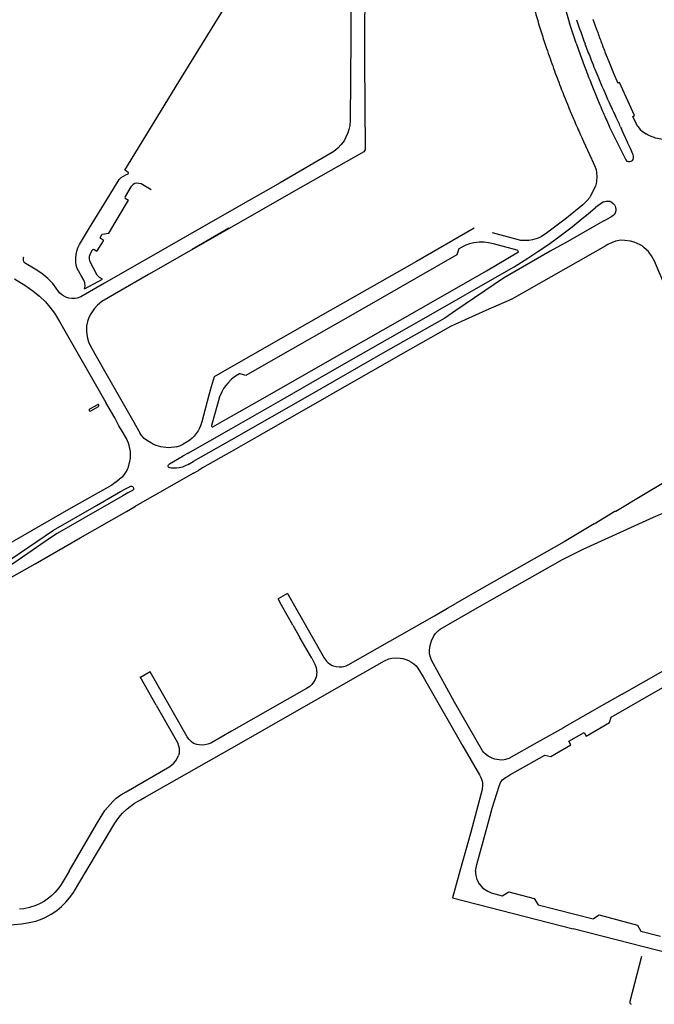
# Model space of a CAD drawing. Extents: x 148869 to 161638, y 453607 to 469810.
# Tile 1020 of 1056: x 159145.04 to 159147.87, y 459870.23 to 459874.62. Entities that reach past the tile are written whole.
import ezdxf

# ---------------------------------------------------------------- set-up
doc = ezdxf.new("R2010")
doc.units = 0
doc.layers.add('LKI_V01_KANTRIJWEG', color=252, linetype='CONTINUOUS')

msp = doc.modelspace()

# ---------------------------------------------------------------- linework, layer by layer
at = {"layer": 'LKI_V01_KANTRIJWEG'}
for p, q in [((159147.4754, 459874.6509), (159147.4905, 459874.6008)), ((159147.4754, 459874.6509), (159147.4905, 459874.6008)), ((159147.5203, 459874.5107), (159147.4905, 459874.6008)), ((159147.5203, 459874.5107), (159147.4905, 459874.6008)), ((159147.5949, 459874.6186), (159147.6111, 459874.5722)), ((159147.5949, 459874.6186), (159147.6111, 459874.5722)), ((159147.5203, 459874.5107), (159147.5375, 459874.4612)), ((159147.5203, 459874.5107), (159147.5375, 459874.4612)), ((159147.5375, 459874.4612), (159147.5555, 459874.412)), ((159147.5375, 459874.4612), (159147.5555, 459874.412)), ((159147.6509, 459874.4655), (159147.6682, 459874.4218)), ((159147.6509, 459874.4655), (159147.6682, 459874.4218)), ((159147.5555, 459874.412), (159147.5643, 459874.3887)), ((159147.5555, 459874.412), (159147.5643, 459874.3887)), ((159147.6682, 459874.4218), (159147.6866, 459874.3772)), ((159147.6682, 459874.4218), (159147.6866, 459874.3772)), ((159147.6866, 459874.3772), (159147.7056, 459874.3328)), ((159147.6866, 459874.3772), (159147.7056, 459874.3328)), ((159147.5899, 459874.3236), (159147.6121, 459874.2688)), ((159147.5899, 459874.3236), (159147.6121, 459874.2688)), ((159147.6121, 459874.2688), (159147.6259, 459874.2357)), ((159147.6121, 459874.2688), (159147.6259, 459874.2357)), ((159147.6546, 459874.1692), (159147.6638, 459874.1488)), ((159147.6546, 459874.1692), (159147.6638, 459874.1488)), ((159147.6638, 459874.1488), (159147.6691, 459874.1374)), ((159147.6638, 459874.1488), (159147.6691, 459874.1374)), ((159147.6691, 459874.1374), (159147.7113, 459874.0501)), ((159147.6691, 459874.1374), (159147.7113, 459874.0501)), ((159147.5448, 459874.0906), (159147.5528, 459874.0732)), ((159147.5448, 459874.0906), (159147.5528, 459874.0732)), ((159147.5528, 459874.0732), (159147.5889, 459873.9959)), ((159147.5528, 459874.0732), (159147.5889, 459873.9959)), ((159147.7617, 459874.0416), (159147.7495, 459874.0686)), ((159147.7617, 459874.0416), (159147.7495, 459874.0686)), ((159147.7113, 459874.0501), (159147.7247, 459874.0238)), ((159147.7113, 459874.0501), (159147.7247, 459874.0238)), ((159147.5889, 459873.9959), (159147.5901, 459873.9921)), ((159147.5889, 459873.9959), (159147.5901, 459873.9921)), ((159147.5901, 459873.9921), (159147.6018, 459873.9662)), ((159147.5901, 459873.9921), (159147.6018, 459873.9662)), ((159147.5843, 459873.8274), (159147.6061, 459873.8742)), ((159147.5843, 459873.8274), (159147.6061, 459873.8742)), ((159147.6425, 459873.8037), (159147.6063, 459873.778)), ((159147.6425, 459873.8037), (159147.6063, 459873.778)), ((159145.9831, 459873.7658), (159145.4159, 459873.4414)), ((159145.9831, 459873.7658), (159145.4159, 459873.4414)), ((159147.5731, 459873.75), (159147.6063, 459873.778)), ((159147.5731, 459873.75), (159147.6063, 459873.778)), ((159147.6432, 459873.719), (159147.6019, 459873.6955)), ((159147.6432, 459873.719), (159147.6019, 459873.6955)), ((159147.6432, 459873.719), (159147.6763, 459873.7364)), ((159147.6432, 459873.719), (159147.6763, 459873.7364)), ((159145.9715, 459873.6859), (159145.8067, 459873.5917)), ((159145.9715, 459873.6859), (159145.8067, 459873.5917)), ((159147.695, 459873.6278), (159147.6924, 459873.6268)), ((159147.695, 459873.6278), (159147.6924, 459873.6268)), ((159147.8423, 459873.5819), (159147.8234, 459873.5994)), ((159147.8423, 459873.5819), (159147.8234, 459873.5994)), ((159145.3277, 459873.4154), (159145.4068, 459873.4596)), ((159145.3277, 459873.4154), (159145.4068, 459873.4596)), ((159146.4235, 459873.3195), (159145.9831, 459873.0678)), ((159146.4235, 459873.3195), (159145.9831, 459873.0678)), ((159145.3847, 459872.8993), (159145.3499, 459872.8796)), ((159145.3847, 459872.8993), (159145.3499, 459872.8796)), ((159145.3547, 459872.872), (159145.3895, 459872.8919)), ((159145.3547, 459872.872), (159145.3895, 459872.8919)), ((159145.4617, 459872.8403), (159145.4219, 459872.9086)), ((159145.4617, 459872.8403), (159145.4219, 459872.9086)), ((159145.4808, 459872.8053), (159145.4617, 459872.8403)), ((159145.4808, 459872.8053), (159145.4617, 459872.8403)), ((159145.4902, 459872.7893), (159145.4808, 459872.8053)), ((159145.4902, 459872.7893), (159145.4808, 459872.8053)), ((159145.7901, 459872.6835), (159145.9831, 459872.7939)), ((159145.7901, 459872.6835), (159145.9831, 459872.7939)), ((159145.9831, 459872.7432), (159145.8118, 459872.6457)), ((159145.9831, 459872.7432), (159145.8118, 459872.6457)), ((159145.532, 459872.6906), (159145.5263, 459872.7177)), ((159145.532, 459872.6906), (159145.5263, 459872.7177)), ((159145.7901, 459872.6835), (159145.7672, 459872.671)), ((159145.7901, 459872.6835), (159145.7672, 459872.671)), ((159145.7896, 459872.6329), (159145.8118, 459872.6457)), ((159145.7896, 459872.6329), (159145.8118, 459872.6457)), ((159145.4645, 459872.5525), (159145.4912, 459872.5744)), ((159145.4645, 459872.5525), (159145.4912, 459872.5744)), ((159145.8126, 459872.5941), (159145.5552, 459872.4467)), ((159145.8126, 459872.5941), (159145.5552, 459872.4467)), ((159145.8126, 459872.5941), (159145.8348, 459872.6061)), ((159145.8126, 459872.5941), (159145.8348, 459872.6061)), ((159145.4883, 459872.5126), (159145.5104, 459872.5241)), ((159145.4883, 459872.5126), (159145.5104, 459872.5241)), ((159145.5201, 459872.5058), (159145.4985, 459872.493)), ((159145.5201, 459872.5058), (159145.4985, 459872.493)), ((159145.5325, 459872.4342), (159145.5552, 459872.4467)), ((159145.5325, 459872.4342), (159145.5552, 459872.4467)), ((159147.6005, 459872.3676), (159147.6929, 459872.4247)), ((159147.6005, 459872.3676), (159147.6929, 459872.4247)), ((159147.1103, 459872.0858), (159146.98, 459872.0118)), ((159147.1103, 459872.0858), (159146.98, 459872.0118)), ((159146.2318, 459872.0573), (159146.1913, 459872.0336)), ((159146.2318, 459872.0573), (159146.1913, 459872.0336)), ((159146.2052, 459872.0055), (159146.1909, 459872.0344)), ((159146.2052, 459872.0055), (159146.1909, 459872.0344)), ((159146.2565, 459871.917), (159146.2052, 459872.0055)), ((159146.2565, 459871.917), (159146.2052, 459872.0055)), ((159146.9456, 459871.992), (159146.98, 459872.0118)), ((159146.9456, 459871.992), (159146.98, 459872.0118)), ((159146.2565, 459871.917), (159146.2897, 459871.8585)), ((159146.2565, 459871.917), (159146.2897, 459871.8585)), ((159146.3405, 459871.7691), (159146.2897, 459871.8585)), ((159146.3405, 459871.7691), (159146.2897, 459871.8585)), ((159146.3405, 459871.7691), (159146.3559, 459871.7398)), ((159146.3405, 459871.7691), (159146.3559, 459871.7398)), ((159145.6197, 459871.7084), (159145.5768, 459871.6836)), ((159145.6197, 459871.7084), (159145.5768, 459871.6836)), ((159147.7257, 459871.6092), (159147.9078, 459871.7131)), ((159147.7257, 459871.6092), (159147.9078, 459871.7131)), ((159145.6464, 459871.5604), (159145.575, 459871.6868)), ((159145.6464, 459871.5604), (159145.575, 459871.6868)), ((159147.7257, 459871.6092), (159147.6221, 459871.5503)), ((159147.7257, 459871.6092), (159147.6221, 459871.5503)), ((159147.591, 459871.5325), (159147.4722, 459871.4645)), ((159147.591, 459871.5325), (159147.4722, 459871.4645)), ((159147.6221, 459871.5503), (159147.591, 459871.5325)), ((159147.6221, 459871.5503), (159147.591, 459871.5325)), ((159147.4634, 459871.4594), (159147.3466, 459871.3926)), ((159147.4634, 459871.4594), (159147.3466, 459871.3926)), ((159147.4722, 459871.4645), (159147.4634, 459871.4594)), ((159147.4722, 459871.4645), (159147.4634, 459871.4594)), ((159145.5954, 459871.1474), (159145.9831, 459871.3676)), ((159145.5954, 459871.1474), (159145.9831, 459871.3676)), ((159147.1365, 459871.0668), (159147.1449, 459871.1003)), ((159147.1365, 459871.0668), (159147.1449, 459871.1003)), ((159147.105, 459870.9518), (159147.1365, 459871.0668)), ((159147.105, 459870.9518), (159147.1365, 459871.0668)), ((159147.0772, 459870.8493), (159147.105, 459870.9518)), ((159147.0772, 459870.8493), (159147.105, 459870.9518)), ((159147.0706, 459870.8195), (159147.0772, 459870.8493)), ((159147.0706, 459870.8195), (159147.0772, 459870.8493)), ((159145.266, 459870.7084), (159145.2779, 459870.7244)), ((159145.266, 459870.7084), (159145.2779, 459870.7244)), ((159147.3498, 459870.6698), (159147.5953, 459870.607)), ((159147.3498, 459870.6698), (159147.5953, 459870.607)), ((159147.8088, 459870.5525), (159147.8958, 459870.5303)), ((159147.8088, 459870.5525), (159147.8958, 459870.5303))]:
    msp.add_line(p, q, dxfattribs=at)
for points in [[(159146.2206, 459875.4391), (159146.2585, 459875.4136), (159146.2744, 459875.3954), (159146.2858, 459875.3746), (159146.2973, 459875.3551), (159146.3123, 459875.3373), (159146.3304, 459875.3202), (159146.3549, 459875.3027), (159146.5771, 459875.1645), (159146.5772, 459874.8494), (159146.5766, 459874.4352), (159146.5784, 459874.0357), (159146.5736, 459874.0274), (159146.2684, 459873.8545), (159145.9831, 459873.6909)], [(159146.2206, 459875.4391), (159146.2585, 459875.4136), (159146.2744, 459875.3954), (159146.2858, 459875.3746), (159146.2973, 459875.3551), (159146.3123, 459875.3373), (159146.3304, 459875.3202), (159146.3549, 459875.3027), (159146.5771, 459875.1645), (159146.5772, 459874.8494), (159146.5766, 459874.4352), (159146.5784, 459874.0357), (159146.5736, 459874.0274), (159146.2684, 459873.8545), (159145.9831, 459873.6909)], [(159146.1666, 459875.3496), (159146.3078, 459875.2627), (159146.4923, 459875.1476), (159146.5021, 459875.1392), (159146.5079, 459875.132), (159146.5126, 459875.1205), (159146.5142, 459875.1098), (159146.5146, 459874.5347), (159146.5124, 459874.168), (159146.5098, 459874.1439), (159146.5059, 459874.1261), (159146.5014, 459874.1108), (159146.493, 459874.0926), (159146.4846, 459874.0763), (159146.4724, 459874.0588), (159146.4572, 459874.0428), (159146.4384, 459874.0279), (159146.1995, 459873.8892), (159145.9831, 459873.7658)], [(159146.1666, 459875.3496), (159146.3078, 459875.2627), (159146.4923, 459875.1476), (159146.5021, 459875.1392), (159146.5079, 459875.132), (159146.5126, 459875.1205), (159146.5142, 459875.1098), (159146.5146, 459874.5347), (159146.5124, 459874.168), (159146.5098, 459874.1439), (159146.5059, 459874.1261), (159146.5014, 459874.1108), (159146.493, 459874.0926), (159146.4846, 459874.0763), (159146.4724, 459874.0588), (159146.4572, 459874.0428), (159146.4384, 459874.0279), (159146.1995, 459873.8892), (159145.9831, 459873.7658)], [(159145.4398, 459873.8357), (159145.4823, 459873.9041), (159145.4907, 459873.9117), (159145.5121, 459873.9237), (159145.5215, 459873.9282), (159145.5238, 459873.9314), (159145.5231, 459873.9347), (159145.5209, 459873.9367), (159145.5068, 459873.9447), (159145.7475, 459874.3386), (159145.9831, 459874.7211)], [(159145.4398, 459873.8357), (159145.4823, 459873.9041), (159145.4907, 459873.9117), (159145.5121, 459873.9237), (159145.5215, 459873.9282), (159145.5238, 459873.9314), (159145.5231, 459873.9347), (159145.5209, 459873.9367), (159145.5068, 459873.9447), (159145.7475, 459874.3386), (159145.9831, 459874.7211)], [(159147.7936, 459874.1412), (159147.7722, 459874.1848), (159147.78, 459874.1882), (159147.7131, 459874.3359), (159147.7056, 459874.3328)], [(159147.7936, 459874.1412), (159147.7722, 459874.1848), (159147.78, 459874.1882), (159147.7131, 459874.3359), (159147.7056, 459874.3328)], [(159147.718, 459874.1378), (159147.7299, 459874.1096), (159147.7495, 459874.0686)], [(159147.718, 459874.1378), (159147.7299, 459874.1096), (159147.7495, 459874.0686)], [(159147.7936, 459874.1412), (159147.7944, 459874.1395), (159147.8056, 459874.127), (159147.8163, 459874.1171), (159147.8322, 459874.1067)], [(159147.7936, 459874.1412), (159147.7944, 459874.1395), (159147.8056, 459874.127), (159147.8163, 459874.1171), (159147.8322, 459874.1067)], [(159147.8671, 459874.0903), (159147.8544, 459874.0949), (159147.8407, 459874.1017), (159147.8322, 459874.1067)], [(159147.8671, 459874.0903), (159147.8544, 459874.0949), (159147.8407, 459874.1017), (159147.8322, 459874.1067)], [(159147.9234, 459874.0826), (159147.9112, 459874.0824), (159147.8972, 459874.0836), (159147.8828, 459874.0855), (159147.8734, 459874.0877), (159147.8671, 459874.0903)], [(159147.9234, 459874.0826), (159147.9112, 459874.0824), (159147.8972, 459874.0836), (159147.8828, 459874.0855), (159147.8734, 459874.0877), (159147.8671, 459874.0903)], [(159147.7247, 459874.0238), (159147.7417, 459873.9905), (159147.7465, 459873.9857), (159147.7528, 459873.9835), (159147.7595, 459873.9833), (159147.7656, 459873.9847), (159147.7715, 459873.9886), (159147.7746, 459873.9931), (159147.7761, 459873.9999), (159147.7758, 459874.007), (159147.7737, 459874.0137), (159147.7617, 459874.0416)], [(159147.7247, 459874.0238), (159147.7417, 459873.9905), (159147.7465, 459873.9857), (159147.7528, 459873.9835), (159147.7595, 459873.9833), (159147.7656, 459873.9847), (159147.7715, 459873.9886), (159147.7746, 459873.9931), (159147.7761, 459873.9999), (159147.7758, 459874.007), (159147.7737, 459874.0137), (159147.7617, 459874.0416)], [(159147.6018, 459873.9662), (159147.6085, 459873.9475), (159147.6113, 459873.9328), (159147.6128, 459873.9177), (159147.6109, 459873.8941), (159147.6095, 459873.885), (159147.6061, 459873.8742)], [(159147.6018, 459873.9662), (159147.6085, 459873.9475), (159147.6113, 459873.9328), (159147.6128, 459873.9177), (159147.6109, 459873.8941), (159147.6095, 459873.885), (159147.6061, 459873.8742)], [(159145.6247, 459873.8577), (159145.5803, 459873.8842), (159145.57, 459873.8863), (159145.5591, 459873.8866), (159145.5517, 459873.8852), (159145.5447, 459873.881), (159145.5377, 459873.8749), (159145.5335, 459873.8703), (159145.5086, 459873.8274), (159145.5074, 459873.8242), (159145.5082, 459873.8207), (159145.5231, 459873.812)], [(159145.6247, 459873.8577), (159145.5803, 459873.8842), (159145.57, 459873.8863), (159145.5591, 459873.8866), (159145.5517, 459873.8852), (159145.5447, 459873.881), (159145.5377, 459873.8749), (159145.5335, 459873.8703), (159145.5086, 459873.8274), (159145.5074, 459873.8242), (159145.5082, 459873.8207), (159145.5231, 459873.812)], [(159145.3277, 459873.4154), (159145.3294, 459873.4284), (159145.3283, 459873.4434), (159145.3244, 459873.4548), (159145.3141, 459873.4721), (159145.2947, 459873.5073), (159145.2902, 459873.5221), (159145.2884, 459873.536), (159145.2878, 459873.5525), (159145.2898, 459873.5696), (159145.2925, 459873.5842), (159145.2974, 459873.5991), (159145.3041, 459873.6133), (159145.3487, 459873.6874), (159145.4398, 459873.8357)], [(159145.3277, 459873.4154), (159145.3294, 459873.4284), (159145.3283, 459873.4434), (159145.3244, 459873.4548), (159145.3141, 459873.4721), (159145.2947, 459873.5073), (159145.2902, 459873.5221), (159145.2884, 459873.536), (159145.2878, 459873.5525), (159145.2898, 459873.5696), (159145.2925, 459873.5842), (159145.2974, 459873.5991), (159145.3041, 459873.6133), (159145.3487, 459873.6874), (159145.4398, 459873.8357)], [(159145.3973, 459873.6431), (159145.4055, 459873.6591), (159145.4353, 459873.6635), (159145.5231, 459873.812)], [(159145.3973, 459873.6431), (159145.4055, 459873.6591), (159145.4353, 459873.6635), (159145.5231, 459873.812)], [(159147.5829, 459873.8249), (159147.5678, 459873.8083), (159147.5496, 459873.7904)], [(159147.5829, 459873.8249), (159147.5678, 459873.8083), (159147.5496, 459873.7904)], [(159147.6425, 459873.8037), (159147.6536, 459873.8069), (159147.6611, 459873.8072), (159147.6697, 459873.8064), (159147.6766, 459873.8038), (159147.6854, 459873.7964), (159147.6908, 459873.7902), (159147.6934, 459873.7848), (159147.6952, 459873.7781), (159147.6963, 459873.7707), (159147.6963, 459873.7631), (159147.6938, 459873.755), (159147.6903, 459873.7481), (159147.6841, 459873.7415), (159147.6763, 459873.7364)], [(159147.6425, 459873.8037), (159147.6536, 459873.8069), (159147.6611, 459873.8072), (159147.6697, 459873.8064), (159147.6766, 459873.8038), (159147.6854, 459873.7964), (159147.6908, 459873.7902), (159147.6934, 459873.7848), (159147.6952, 459873.7781), (159147.6963, 459873.7707), (159147.6963, 459873.7631), (159147.6938, 459873.755), (159147.6903, 459873.7481), (159147.6841, 459873.7415), (159147.6763, 459873.7364)], [(159147.5496, 459873.7904), (159147.477, 459873.7312), (159147.3812, 459873.6598), (159147.3613, 459873.6468), (159147.3464, 459873.6402), (159147.3257, 459873.6339), (159147.3094, 459873.6317), (159147.2967, 459873.6308), (159147.2728, 459873.6317), (159147.1464, 459873.6651)], [(159147.5496, 459873.7904), (159147.477, 459873.7312), (159147.3812, 459873.6598), (159147.3613, 459873.6468), (159147.3464, 459873.6402), (159147.3257, 459873.6339), (159147.3094, 459873.6317), (159147.2967, 459873.6308), (159147.2728, 459873.6317), (159147.1464, 459873.6651)], [(159146.9037, 459873.3195), (159147.1577, 459873.4648), (159147.2427, 459873.5139), (159147.3037, 459873.5523), (159147.3494, 459873.5818), (159147.3967, 459873.614), (159147.4307, 459873.6389), (159147.5014, 459873.6928), (159147.5468, 459873.7296), (159147.5731, 459873.75)], [(159146.9037, 459873.3195), (159147.1577, 459873.4648), (159147.2427, 459873.5139), (159147.3037, 459873.5523), (159147.3494, 459873.5818), (159147.3967, 459873.614), (159147.4307, 459873.6389), (159147.5014, 459873.6928), (159147.5468, 459873.7296), (159147.5731, 459873.75)], [(159145.9831, 459873.6909), (159145.6125, 459873.4793), (159145.4046, 459873.3599), (159145.3852, 459873.3431), (159145.3704, 459873.3267), (159145.361, 459873.3137), (159145.352, 459873.2994), (159145.3447, 459873.2842), (159145.3404, 459873.2709), (159145.3361, 459873.2506), (159145.3354, 459873.2283), (159145.337, 459873.2119), (159145.3405, 459873.1959), (159145.3447, 459873.1797), (159145.3532, 459873.1601), (159145.4161, 459873.0497)], [(159145.9831, 459873.6909), (159145.6125, 459873.4793), (159145.4046, 459873.3599), (159145.3852, 459873.3431), (159145.3704, 459873.3267), (159145.361, 459873.3137), (159145.352, 459873.2994), (159145.3447, 459873.2842), (159145.3404, 459873.2709), (159145.3361, 459873.2506), (159145.3354, 459873.2283), (159145.337, 459873.2119), (159145.3405, 459873.1959), (159145.3447, 459873.1797), (159145.3532, 459873.1601), (159145.4161, 459873.0497)], [(159147.0653, 459873.6868), (159146.8073, 459873.538), (159146.4235, 459873.3195)], [(159147.0653, 459873.6868), (159146.8073, 459873.538), (159146.4235, 459873.3195)], [(159147.6019, 459873.6955), (159147.483, 459873.6276), (159147.4046, 459873.5836), (159147.1957, 459873.4642), (159146.9828, 459873.3195)], [(159147.6019, 459873.6955), (159147.483, 459873.6276), (159147.4046, 459873.5836), (159147.1957, 459873.4642), (159146.9828, 459873.3195)], [(159145.4068, 459873.4596), (159145.3943, 459873.4664), (159145.3836, 459873.477), (159145.3502, 459873.54), (159145.3493, 459873.5505), (159145.35, 459873.5621), (159145.3547, 459873.5765), (159145.3621, 459873.5894), (159145.3643, 459873.5919), (159145.3661, 459873.5923), (159145.3697, 459873.5913), (159145.3817, 459873.5844), (159145.3831, 459873.5848), (159145.4111, 459873.6293), (159145.4111, 459873.6319), (159145.4096, 459873.6338), (159145.3981, 459873.6405), (159145.3973, 459873.6431)], [(159145.4068, 459873.4596), (159145.3943, 459873.4664), (159145.3836, 459873.477), (159145.3502, 459873.54), (159145.3493, 459873.5505), (159145.35, 459873.5621), (159145.3547, 459873.5765), (159145.3621, 459873.5894), (159145.3643, 459873.5919), (159145.3661, 459873.5923), (159145.3697, 459873.5913), (159145.3817, 459873.5844), (159145.3831, 459873.5848), (159145.4111, 459873.6293), (159145.4111, 459873.6319), (159145.4096, 459873.6338), (159145.3981, 459873.6405), (159145.3973, 459873.6431)], [(159146.8101, 459873.3195), (159147.1193, 459873.4965), (159147.2632, 459873.5804), (159147.26, 459873.5864), (159147.2573, 459873.5883), (159147.1509, 459873.6169), (159147.1296, 459873.6211), (159147.1097, 459873.6235), (159147.0876, 459873.6238), (159147.0628, 459873.6211), (159147.0441, 459873.6166), (159147.0284, 459873.6109), (159146.9959, 459873.5948), (159146.9882, 459873.5669), (159146.5553, 459873.3195)], [(159146.8101, 459873.3195), (159147.1193, 459873.4965), (159147.2632, 459873.5804), (159147.26, 459873.5864), (159147.2573, 459873.5883), (159147.1509, 459873.6169), (159147.1296, 459873.6211), (159147.1097, 459873.6235), (159147.0876, 459873.6238), (159147.0628, 459873.6211), (159147.0441, 459873.6166), (159147.0284, 459873.6109), (159146.9959, 459873.5948), (159146.9882, 459873.5669), (159146.5553, 459873.3195)], [(159147.6924, 459873.6268), (159147.6808, 459873.6226), (159147.6615, 459873.6131), (159147.6494, 459873.6065)], [(159147.6924, 459873.6268), (159147.6808, 459873.6226), (159147.6615, 459873.6131), (159147.6494, 459873.6065)], [(159147.7363, 459873.6321), (159147.7175, 459873.6327), (159147.7048, 459873.6302), (159147.695, 459873.6278)], [(159147.7363, 459873.6321), (159147.7175, 459873.6327), (159147.7048, 459873.6302), (159147.695, 459873.6278)], [(159147.8234, 459873.5994), (159147.8136, 459873.6073), (159147.8048, 459873.6121), (159147.7925, 459873.6181), (159147.7787, 459873.6239), (159147.763, 459873.6282), (159147.7363, 459873.6321)], [(159147.8234, 459873.5994), (159147.8136, 459873.6073), (159147.8048, 459873.6121), (159147.7925, 459873.6181), (159147.7787, 459873.6239), (159147.763, 459873.6282), (159147.7363, 459873.6321)], [(159147.6494, 459873.6065), (159147.233, 459873.3705), (159147.1177, 459873.3195)], [(159147.6494, 459873.6065), (159147.233, 459873.3705), (159147.1177, 459873.3195)], [(159147.9628, 459873.3195), (159147.8694, 459873.5398), (159147.8566, 459873.5629), (159147.8455, 459873.5784), (159147.8423, 459873.5819)], [(159147.9628, 459873.3195), (159147.8694, 459873.5398), (159147.8566, 459873.5629), (159147.8455, 459873.5784), (159147.8423, 459873.5819)], [(159145.4159, 459873.4414), (159145.3102, 459873.3806), (159145.2951, 459873.3748), (159145.2859, 459873.3731), (159145.2711, 459873.373), (159145.2566, 459873.3748), (159145.2431, 459873.3794), (159145.233, 459873.3849), (159145.2251, 459873.3905), (159145.2154, 459873.3987), (159145.1861, 459873.4396), (159145.1642, 459873.4626), (159145.1369, 459873.4839), (159145.1071, 459873.5029), (159145.0598, 459873.5315), (159145.0563, 459873.5374), (159145.0548, 459873.5443), (159145.0546, 459873.5496), (159145.0552, 459873.5543), (159145.0566, 459873.5589)], [(159145.4159, 459873.4414), (159145.3102, 459873.3806), (159145.2951, 459873.3748), (159145.2859, 459873.3731), (159145.2711, 459873.373), (159145.2566, 459873.3748), (159145.2431, 459873.3794), (159145.233, 459873.3849), (159145.2251, 459873.3905), (159145.2154, 459873.3987), (159145.1861, 459873.4396), (159145.1642, 459873.4626), (159145.1369, 459873.4839), (159145.1071, 459873.5029), (159145.0598, 459873.5315), (159145.0563, 459873.5374), (159145.0548, 459873.5443), (159145.0546, 459873.5496), (159145.0552, 459873.5543), (159145.0566, 459873.5589)], [(159145.0146, 459873.4599), (159145.0654, 459873.4292), (159145.0981, 459873.406), (159145.1264, 459873.3832), (159145.1528, 459873.3579), (159145.1731, 459873.3345), (159145.1934, 459873.3071), (159145.216, 459873.2702), (159145.4219, 459872.9086)], [(159145.0146, 459873.4599), (159145.0654, 459873.4292), (159145.0981, 459873.406), (159145.1264, 459873.3832), (159145.1528, 459873.3579), (159145.1731, 459873.3345), (159145.1934, 459873.3071), (159145.216, 459873.2702), (159145.4219, 459872.9086)], [(159146.5553, 459873.3195), (159146.1379, 459873.0809), (159146.0467, 459873.0293), (159146.0208, 459873.0369), (159146.0185, 459873.0368), (159146.0005, 459873.0263), (159145.983, 459873.0125)], [(159146.5553, 459873.3195), (159146.1379, 459873.0809), (159146.0467, 459873.0293), (159146.0208, 459873.0369), (159146.0185, 459873.0368), (159146.0005, 459873.0263), (159145.983, 459873.0125)], [(159145.9831, 459872.7939), (159146.2228, 459872.9307), (159146.4541, 459873.0633), (159146.9037, 459873.3195)], [(159147.1177, 459873.3195), (159146.9784, 459873.2574), (159146.9599, 459873.2485), (159146.7363, 459873.1214), (159146.107, 459872.7618), (159145.9831, 459872.6914)], [(159146.9828, 459873.3195), (159146.9335, 459873.2859), (159146.6583, 459873.1292), (159146.3317, 459872.942), (159145.9831, 459872.7432)], [(159145.9831, 459872.8478), (159146.1323, 459872.9331), (159146.422, 459873.0974), (159146.8101, 459873.3195)], [(159145.9831, 459872.7939), (159146.2228, 459872.9307), (159146.4541, 459873.0633), (159146.9037, 459873.3195)], [(159147.1177, 459873.3195), (159146.9784, 459873.2574), (159146.9599, 459873.2485), (159146.7363, 459873.1214), (159146.107, 459872.7618), (159145.9831, 459872.6914)], [(159146.9828, 459873.3195), (159146.9335, 459873.2859), (159146.6583, 459873.1292), (159146.3317, 459872.942), (159145.9831, 459872.7432)], [(159145.9831, 459872.8478), (159146.1323, 459872.9331), (159146.422, 459873.0974), (159146.8101, 459873.3195)], [(159145.4161, 459873.0497), (159145.5474, 459872.8208), (159145.5756, 459872.7708)], [(159145.4161, 459873.0497), (159145.5474, 459872.8208), (159145.5756, 459872.7708)], [(159145.9831, 459873.0678), (159145.9055, 459873.0234), (159145.8927, 459872.9786)], [(159145.9831, 459873.0678), (159145.9055, 459873.0234), (159145.8927, 459872.9786)], [(159145.983, 459873.0125), (159145.9671, 459872.9972), (159145.9573, 459872.985), (159145.947, 459872.9712), (159145.9395, 459872.9571), (159145.9295, 459872.9344), (159145.9197, 459872.9017), (159145.8933, 459872.8068)], [(159145.983, 459873.0125), (159145.9671, 459872.9972), (159145.9573, 459872.985), (159145.947, 459872.9712), (159145.9395, 459872.9571), (159145.9295, 459872.9344), (159145.9197, 459872.9017), (159145.8933, 459872.8068)], [(159145.8927, 459872.9786), (159145.8823, 459872.9422), (159145.85, 459872.8227), (159145.8443, 459872.8046), (159145.84, 459872.7942), (159145.8333, 459872.7822), (159145.8169, 459872.7596), (159145.8071, 459872.75), (159145.797, 459872.7416), (159145.7845, 459872.7336), (159145.7675, 459872.7228)], [(159145.8927, 459872.9786), (159145.8823, 459872.9422), (159145.85, 459872.8227), (159145.8443, 459872.8046), (159145.84, 459872.7942), (159145.8333, 459872.7822), (159145.8169, 459872.7596), (159145.8071, 459872.75), (159145.797, 459872.7416), (159145.7845, 459872.7336), (159145.7675, 459872.7228)], [(159145.8933, 459872.8068), (159145.8937, 459872.803), (159145.8963, 459872.8009), (159145.8998, 459872.8002), (159145.9831, 459872.8478)], [(159145.8933, 459872.8068), (159145.8937, 459872.803), (159145.8963, 459872.8009), (159145.8998, 459872.8002), (159145.9831, 459872.8478)], [(159145.5263, 459872.7177), (159145.5239, 459872.7277), (159145.5137, 459872.7488), (159145.4902, 459872.7893)], [(159145.5263, 459872.7177), (159145.5239, 459872.7277), (159145.5137, 459872.7488), (159145.4902, 459872.7893)], [(159145.6084, 459872.7382), (159145.5928, 459872.7492), (159145.5834, 459872.7604), (159145.5756, 459872.7708)], [(159145.6084, 459872.7382), (159145.5928, 459872.7492), (159145.5834, 459872.7604), (159145.5756, 459872.7708)], [(159147.6929, 459872.4247), (159147.6966, 459872.4254), (159147.8126, 459872.4938), (159148.0347, 459872.6269), (159148.1234, 459872.6806), (159148.1741, 459872.7149), (159148.1846, 459872.7234), (159148.1954, 459872.7336), (159148.2038, 459872.7478)], [(159147.6929, 459872.4247), (159147.6966, 459872.4254), (159147.8126, 459872.4938), (159148.0347, 459872.6269), (159148.1234, 459872.6806), (159148.1741, 459872.7149), (159148.1846, 459872.7234), (159148.1954, 459872.7336), (159148.2038, 459872.7478)], [(159145.7357, 459872.7115), (159145.7282, 459872.71), (159145.713, 459872.7079), (159145.7026, 459872.7072), (159145.6777, 459872.7095), (159145.6673, 459872.7113), (159145.6466, 459872.7174), (159145.6346, 459872.7225), (159145.6253, 459872.7273), (159145.6084, 459872.7382)], [(159145.7357, 459872.7115), (159145.7282, 459872.71), (159145.713, 459872.7079), (159145.7026, 459872.7072), (159145.6777, 459872.7095), (159145.6673, 459872.7113), (159145.6466, 459872.7174), (159145.6346, 459872.7225), (159145.6253, 459872.7273), (159145.6084, 459872.7382)], [(159145.7357, 459872.7115), (159145.7525, 459872.7158), (159145.7675, 459872.7228)], [(159145.7357, 459872.7115), (159145.7525, 459872.7158), (159145.7675, 459872.7228)], [(159145.4912, 459872.5744), (159145.4973, 459872.5788), (159145.5045, 459872.587), (159145.5126, 459872.5997), (159145.5185, 459872.6102), (159145.5231, 459872.6218), (159145.527, 459872.6347), (159145.53, 459872.647), (159145.5321, 459872.6594), (159145.5326, 459872.6713), (159145.5326, 459872.6835), (159145.532, 459872.6906)], [(159145.4912, 459872.5744), (159145.4973, 459872.5788), (159145.5045, 459872.587), (159145.5126, 459872.5997), (159145.5185, 459872.6102), (159145.5231, 459872.6218), (159145.527, 459872.6347), (159145.53, 459872.647), (159145.5321, 459872.6594), (159145.5326, 459872.6713), (159145.5326, 459872.6835), (159145.532, 459872.6906)], [(159145.7896, 459872.6329), (159145.7767, 459872.6263), (159145.7635, 459872.6216), (159145.75, 459872.6183), (159145.7381, 459872.6166), (159145.7152, 459872.6163), (159145.7085, 459872.6175), (159145.7046, 459872.619), (159145.7017, 459872.6215), (159145.6999, 459872.6244), (159145.6999, 459872.6281), (159145.701, 459872.632), (159145.7059, 459872.6363), (159145.7672, 459872.671)], [(159145.7896, 459872.6329), (159145.7767, 459872.6263), (159145.7635, 459872.6216), (159145.75, 459872.6183), (159145.7381, 459872.6166), (159145.7152, 459872.6163), (159145.7085, 459872.6175), (159145.7046, 459872.619), (159145.7017, 459872.6215), (159145.6999, 459872.6244), (159145.6999, 459872.6281), (159145.701, 459872.632), (159145.7059, 459872.6363), (159145.7672, 459872.671)], [(159145.9831, 459872.6914), (159145.8527, 459872.6174), (159145.8348, 459872.6061)], [(159145.9831, 459872.6914), (159145.8527, 459872.6174), (159145.8348, 459872.6061)], [(159145.4645, 459872.5525), (159145.4485, 459872.541), (159145.2551, 459872.4315), (159144.9246, 459872.2415), (159144.6327, 459872.0752), (159144.5383, 459872.0223), (159144.4553, 459871.9887), (159144.3908, 459871.9685), (159144.3347, 459871.9563)], [(159145.4645, 459872.5525), (159145.4485, 459872.541), (159145.2551, 459872.4315), (159144.9246, 459872.2415), (159144.6327, 459872.0752), (159144.5383, 459872.0223), (159144.4553, 459871.9887), (159144.3908, 459871.9685), (159144.3347, 459871.9563)], [(159145.5104, 459872.5241), (159145.5336, 459872.5362), (159145.5378, 459872.5359), (159145.5414, 459872.5348), (159145.5445, 459872.531), (159145.5454, 459872.5253), (159145.545, 459872.5207), (159145.5417, 459872.5174), (159145.5201, 459872.5058)], [(159145.5104, 459872.5241), (159145.5336, 459872.5362), (159145.5378, 459872.5359), (159145.5414, 459872.5348), (159145.5445, 459872.531), (159145.5454, 459872.5253), (159145.545, 459872.5207), (159145.5417, 459872.5174), (159145.5201, 459872.5058)], [(159145.4985, 459872.493), (159145.3245, 459872.3931), (159145.2053, 459872.3258), (159145.1753, 459872.3057), (159145.0316, 459872.2064), (159144.9626, 459872.1602), (159144.7884, 459872.0598), (159144.6379, 459871.9759), (159144.6328, 459871.9757), (159144.6283, 459871.9774), (159144.6248, 459871.9814), (159144.6249, 459871.9858), (159144.6262, 459871.9902), (159144.6293, 459871.9935), (159144.9427, 459872.1724), (159144.9664, 459872.1877), (159145.1881, 459872.34), (159145.3809, 459872.4498), (159145.4883, 459872.5126)], [(159145.4985, 459872.493), (159145.3245, 459872.3931), (159145.2053, 459872.3258), (159145.1753, 459872.3057), (159145.0316, 459872.2064), (159144.9626, 459872.1602), (159144.7884, 459872.0598), (159144.6379, 459871.9759), (159144.6328, 459871.9757), (159144.6283, 459871.9774), (159144.6248, 459871.9814), (159144.6249, 459871.9858), (159144.6262, 459871.9902), (159144.6293, 459871.9935), (159144.9427, 459872.1724), (159144.9664, 459872.1877), (159145.1881, 459872.34), (159145.3809, 459872.4498), (159145.4883, 459872.5126)], [(159147.4589, 459872.2093), (159147.5519, 459872.2553), (159147.633, 459872.2919), (159147.8651, 459872.398), (159147.9348, 459872.4281), (159148.1112, 459872.4999)], [(159147.4589, 459872.2093), (159147.5519, 459872.2553), (159147.633, 459872.2919), (159147.8651, 459872.398), (159147.9348, 459872.4281), (159148.1112, 459872.4999)], [(159144.6052, 459871.8029), (159144.6057, 459871.8334), (159144.6126, 459871.8627), (159144.6229, 459871.8889), (159144.6425, 459871.9168), (159144.6601, 459871.934), (159144.6847, 459871.9505), (159144.9395, 459872.0959), (159145.1073, 459872.1903), (159145.308, 459872.3058), (159145.5146, 459872.4234), (159145.5325, 459872.4342)], [(159144.6052, 459871.8029), (159144.6057, 459871.8334), (159144.6126, 459871.8627), (159144.6229, 459871.8889), (159144.6425, 459871.9168), (159144.6601, 459871.934), (159144.6847, 459871.9505), (159144.9395, 459872.0959), (159145.1073, 459872.1903), (159145.308, 459872.3058), (159145.5146, 459872.4234), (159145.5325, 459872.4342)], [(159147.6005, 459872.3676), (159147.4667, 459872.2887), (159147.1103, 459872.0858)], [(159147.6005, 459872.3676), (159147.4667, 459872.2887), (159147.1103, 459872.0858)], [(159146.8927, 459871.8799), (159146.9053, 459871.8924), (159146.9134, 459871.8986), (159147.079, 459871.9933), (159147.4589, 459872.2093)], [(159146.8927, 459871.8799), (159146.9053, 459871.8924), (159146.9134, 459871.8986), (159147.079, 459871.9933), (159147.4589, 459872.2093)], [(159146.2318, 459872.0573), (159146.3975, 459871.7675), (159146.4064, 459871.7556), (159146.4137, 459871.7478), (159146.4294, 459871.7382), (159146.4368, 459871.7349), (159146.45, 459871.7315), (159146.4623, 459871.7302), (159146.4742, 459871.7307), (159146.4842, 459871.7325), (159146.494, 459871.7353), (159146.5036, 459871.7402), (159146.6335, 459871.8145), (159146.888, 459871.9584), (159146.9456, 459871.992)], [(159146.2318, 459872.0573), (159146.3975, 459871.7675), (159146.4064, 459871.7556), (159146.4137, 459871.7478), (159146.4294, 459871.7382), (159146.4368, 459871.7349), (159146.45, 459871.7315), (159146.4623, 459871.7302), (159146.4742, 459871.7307), (159146.4842, 459871.7325), (159146.494, 459871.7353), (159146.5036, 459871.7402), (159146.6335, 459871.8145), (159146.888, 459871.9584), (159146.9456, 459871.992)], [(159147.3466, 459871.3926), (159147.2193, 459871.3222), (159147.2052, 459871.3174), (159147.1929, 459871.3147), (159147.176, 459871.3154), (159147.1668, 459871.3168), (159147.1572, 459871.3191), (159147.1448, 459871.3233), (159147.136, 459871.3274), (159147.127, 459871.333), (159147.114, 459871.3425), (159147.1075, 459871.3484), (159147.1024, 459871.3556), (159146.9779, 459871.5737), (159146.8748, 459871.7597), (159146.8697, 459871.7734), (159146.8662, 459871.7883), (159146.8654, 459871.8033), (159146.8674, 459871.8164), (159146.8701, 459871.8316), (159146.8743, 459871.8463), (159146.8852, 459871.869), (159146.8927, 459871.8799)], [(159147.3466, 459871.3926), (159147.2193, 459871.3222), (159147.2052, 459871.3174), (159147.1929, 459871.3147), (159147.176, 459871.3154), (159147.1668, 459871.3168), (159147.1572, 459871.3191), (159147.1448, 459871.3233), (159147.136, 459871.3274), (159147.127, 459871.333), (159147.114, 459871.3425), (159147.1075, 459871.3484), (159147.1024, 459871.3556), (159146.9779, 459871.5737), (159146.8748, 459871.7597), (159146.8697, 459871.7734), (159146.8662, 459871.7883), (159146.8654, 459871.8033), (159146.8674, 459871.8164), (159146.8701, 459871.8316), (159146.8743, 459871.8463), (159146.8852, 459871.869), (159146.8927, 459871.8799)], [(159145.9831, 459871.3676), (159146.5692, 459871.7022), (159146.6657, 459871.758), (159146.6839, 459871.766), (159146.6985, 459871.7699), (159146.7188, 459871.7715)], [(159145.9831, 459871.3676), (159146.5692, 459871.7022), (159146.6657, 459871.758), (159146.6839, 459871.766), (159146.6985, 459871.7699), (159146.7188, 459871.7715)], [(159146.7188, 459871.7715), (159146.7347, 459871.7698), (159146.7474, 459871.7673), (159146.7596, 459871.7636), (159146.7726, 459871.7586), (159146.7822, 459871.7534), (159146.7953, 459871.7443), (159146.8056, 459871.7349), (159146.814, 459871.7246)], [(159146.7188, 459871.7715), (159146.7347, 459871.7698), (159146.7474, 459871.7673), (159146.7596, 459871.7636), (159146.7726, 459871.7586), (159146.7822, 459871.7534), (159146.7953, 459871.7443), (159146.8056, 459871.7349), (159146.814, 459871.7246)], [(159145.9831, 459871.4436), (159145.8909, 459871.391), (159145.8777, 459871.3857), (159145.864, 459871.3827), (159145.8521, 459871.3816), (159145.8379, 459871.383), (159145.8282, 459871.3846), (159145.8219, 459871.3866), (159145.8111, 459871.391), (159145.8046, 459871.3967), (159145.7927, 459871.4083), (159145.7843, 459871.4179), (159145.6197, 459871.7084)], [(159145.9831, 459871.4436), (159145.8909, 459871.391), (159145.8777, 459871.3857), (159145.864, 459871.3827), (159145.8521, 459871.3816), (159145.8379, 459871.383), (159145.8282, 459871.3846), (159145.8219, 459871.3866), (159145.8111, 459871.391), (159145.8046, 459871.3967), (159145.7927, 459871.4083), (159145.7843, 459871.4179), (159145.6197, 459871.7084)], [(159146.814, 459871.7246), (159146.8377, 459871.6865), (159147.0148, 459871.3775), (159147.0887, 459871.2498), (159147.095, 459871.2374), (159147.0992, 459871.2253), (159147.1015, 459871.2143), (159147.1024, 459871.2052), (159147.1012, 459871.1832), (159147.0506, 459870.9937), (159147.0014, 459870.8195)], [(159146.814, 459871.7246), (159146.8377, 459871.6865), (159147.0148, 459871.3775), (159147.0887, 459871.2498), (159147.095, 459871.2374), (159147.0992, 459871.2253), (159147.1015, 459871.2143), (159147.1024, 459871.2052), (159147.1012, 459871.1832), (159147.0506, 459870.9937), (159147.0014, 459870.8195)], [(159146.361, 459871.684), (159146.3558, 459871.6736), (159146.3486, 459871.6618), (159146.3404, 459871.6516), (159146.3316, 459871.6434), (159146.317, 459871.6341), (159145.9831, 459871.4436)], [(159146.361, 459871.684), (159146.3558, 459871.6736), (159146.3486, 459871.6618), (159146.3404, 459871.6516), (159146.3316, 459871.6434), (159146.317, 459871.6341), (159145.9831, 459871.4436)], [(159147.2101, 459871.2408), (159147.2248, 459871.2488), (159147.38, 459871.3375), (159147.4064, 459871.3312), (159147.4957, 459871.3834), (159147.4866, 459871.3996), (159147.5553, 459871.438), (159147.5644, 459871.4219), (159147.6686, 459871.4825), (159147.6762, 459871.5066), (159147.875, 459871.6209), (159147.9405, 459871.6575), (159147.9592, 459871.6658), (159147.9759, 459871.6707), (159147.9895, 459871.6729), (159148.0027, 459871.6731), (159148.0154, 459871.6711), (159148.0279, 459871.6671), (159148.0416, 459871.6614), (159148.0552, 459871.6526), (159148.0651, 459871.6434), (159148.0726, 459871.6344), (159148.1183, 459871.5537), (159148.1905, 459871.4296)], [(159147.2101, 459871.2408), (159147.2248, 459871.2488), (159147.38, 459871.3375), (159147.4064, 459871.3312), (159147.4957, 459871.3834), (159147.4866, 459871.3996), (159147.5553, 459871.438), (159147.5644, 459871.4219), (159147.6686, 459871.4825), (159147.6762, 459871.5066), (159147.875, 459871.6209), (159147.9405, 459871.6575), (159147.9592, 459871.6658), (159147.9759, 459871.6707), (159147.9895, 459871.6729), (159148.0027, 459871.6731), (159148.0154, 459871.6711), (159148.0279, 459871.6671), (159148.0416, 459871.6614), (159148.0552, 459871.6526), (159148.0651, 459871.6434), (159148.0726, 459871.6344), (159148.1183, 459871.5537), (159148.1905, 459871.4296)], [(159145.6464, 459871.5604), (159145.7412, 459871.3928), (159145.7469, 459871.3791), (159145.7486, 459871.3686), (159145.7494, 459871.3554), (159145.7486, 459871.3463), (159145.7463, 459871.3352)], [(159145.6464, 459871.5604), (159145.7412, 459871.3928), (159145.7469, 459871.3791), (159145.7486, 459871.3686), (159145.7494, 459871.3554), (159145.7486, 459871.3463), (159145.7463, 459871.3352)], [(159145.2592, 459870.8195), (159145.3812, 459871.0294), (159145.4181, 459871.0898), (159145.4534, 459871.1306), (159145.4689, 459871.1446), (159145.4896, 459871.1594), (159145.5123, 459871.174), (159145.708, 459871.2868), (159145.7251, 459871.3011), (159145.7376, 459871.3163), (159145.7463, 459871.3352)], [(159145.2592, 459870.8195), (159145.3812, 459871.0294), (159145.4181, 459871.0898), (159145.4534, 459871.1306), (159145.4689, 459871.1446), (159145.4896, 459871.1594), (159145.5123, 459871.174), (159145.708, 459871.2868), (159145.7251, 459871.3011), (159145.7376, 459871.3163), (159145.7463, 459871.3352)], [(159147.1449, 459871.1003), (159147.1758, 459871.1984), (159147.1813, 459871.2105)], [(159147.1449, 459871.1003), (159147.1758, 459871.1984), (159147.1813, 459871.2105)], [(159147.1813, 459871.2105), (159147.1843, 459871.2179), (159147.1909, 459871.2262), (159147.2042, 459871.2376), (159147.2101, 459871.2408)], [(159147.1813, 459871.2105), (159147.1843, 459871.2179), (159147.1909, 459871.2262), (159147.2042, 459871.2376), (159147.2101, 459871.2408)], [(159145.5181, 459871.0978), (159145.55, 459871.1227), (159145.5769, 459871.1378), (159145.5954, 459871.1474)], [(159145.5181, 459871.0978), (159145.55, 459871.1227), (159145.5769, 459871.1378), (159145.5954, 459871.1474)], [(159145.335, 459870.8195), (159145.4623, 459871.0335), (159145.4797, 459871.0593), (159145.4968, 459871.0783), (159145.5181, 459871.0978)], [(159145.335, 459870.8195), (159145.4623, 459871.0335), (159145.4797, 459871.0593), (159145.4968, 459871.0783), (159145.5181, 459871.0978)], [(159145.2592, 459870.8195), (159145.2237, 459870.7606), (159145.2129, 459870.7451), (159145.1948, 459870.7245), (159145.1815, 459870.7111), (159145.1663, 459870.699), (159145.1481, 459870.6866), (159145.129, 459870.6759), (159145.1094, 459870.6664), (159145.082, 459870.6581), (159145.0567, 459870.6523), (159145.0372, 459870.6498)], [(159145.2592, 459870.8195), (159145.2237, 459870.7606), (159145.2129, 459870.7451), (159145.1948, 459870.7245), (159145.1815, 459870.7111), (159145.1663, 459870.699), (159145.1481, 459870.6866), (159145.129, 459870.6759), (159145.1094, 459870.6664), (159145.082, 459870.6581), (159145.0567, 459870.6523), (159145.0372, 459870.6498)], [(159145.2779, 459870.7244), (159145.3067, 459870.7716), (159145.335, 459870.8195)], [(159145.2779, 459870.7244), (159145.3067, 459870.7716), (159145.335, 459870.8195)], [(159147.0014, 459870.8195), (159146.9688, 459870.7009), (159147.5069, 459870.5631)], [(159147.0014, 459870.8195), (159146.9688, 459870.7009), (159147.5069, 459870.5631)], [(159147.0706, 459870.8195), (159147.0704, 459870.8104), (159147.0718, 459870.8009), (159147.0764, 459870.7831), (159147.0872, 459870.7631), (159147.104, 459870.744), (159147.1256, 459870.7303), (159147.1406, 459870.7234), (159147.1905, 459870.7101)], [(159147.0706, 459870.8195), (159147.0704, 459870.8104), (159147.0718, 459870.8009), (159147.0764, 459870.7831), (159147.0872, 459870.7631), (159147.104, 459870.744), (159147.1256, 459870.7303), (159147.1406, 459870.7234), (159147.1905, 459870.7101)], [(159147.1905, 459870.7101), (159147.2194, 459870.7269), (159147.3333, 459870.6976), (159147.3498, 459870.6698)], [(159147.1905, 459870.7101), (159147.2194, 459870.7269), (159147.3333, 459870.6976), (159147.3498, 459870.6698)], [(159144.9959, 459870.5807), (159145.0475, 459870.5852), (159145.088, 459870.5922), (159145.1101, 459870.5974), (159145.1308, 459870.6048), (159145.1511, 459870.6136), (159145.1777, 459870.6277), (159145.2038, 459870.6449), (159145.2243, 459870.6616), (159145.2437, 459870.681)], [(159144.9959, 459870.5807), (159145.0475, 459870.5852), (159145.088, 459870.5922), (159145.1101, 459870.5974), (159145.1308, 459870.6048), (159145.1511, 459870.6136), (159145.1777, 459870.6277), (159145.2038, 459870.6449), (159145.2243, 459870.6616), (159145.2437, 459870.681)], [(159145.2437, 459870.681), (159145.2604, 459870.7009), (159145.266, 459870.7084)], [(159145.2437, 459870.681), (159145.2604, 459870.7009), (159145.266, 459870.7084)], [(159147.5953, 459870.607), (159147.5968, 459870.6088), (159147.6231, 459870.6245), (159147.7938, 459870.5786), (159147.8088, 459870.5525)], [(159147.5953, 459870.607), (159147.5968, 459870.6088), (159147.6231, 459870.6245), (159147.7938, 459870.5786), (159147.8088, 459870.5525)], [(159148.2639, 459870.3699), (159148.0646, 459870.4195), (159147.6976, 459870.5134), (159147.5069, 459870.5631)], [(159148.2639, 459870.3699), (159148.0646, 459870.4195), (159147.6976, 459870.5134), (159147.5069, 459870.5631)], [(159147.8114, 459870.4394), (159147.7597, 459870.2379), (159147.7592, 459870.2332), (159147.7605, 459870.2301), (159147.7623, 459870.2276), (159147.765, 459870.2261)], [(159147.8114, 459870.4394), (159147.7597, 459870.2379), (159147.7592, 459870.2332), (159147.7605, 459870.2301), (159147.7623, 459870.2276), (159147.765, 459870.2261)]]:
    msp.add_lwpolyline(points, dxfattribs=at)
for centre, radius, start, end in [((159151.8679, 459875.9712), 4.7194, 196.0561, 197.4288), ((159151.8679, 459875.9712), 4.7194, 196.0561, 197.4288), ((159152.1365, 459876.1845), 4.8743, 198.7727, 200.1102), ((159152.1365, 459876.1845), 4.8743, 198.7727, 200.1102), ((159150.3017, 459875.4772), 3.0773, 197.388, 198.7577), ((159150.3017, 459875.4772), 3.0773, 197.388, 198.7577), ((159150.9319, 459875.7544), 3.5249, 199.5966, 200.5045), ((159150.9319, 459875.7544), 3.5249, 199.5966, 200.5045), ((159150.3212, 459875.5173), 2.9403, 200.0633, 201.3865), ((159150.3212, 459875.5173), 2.9403, 200.0633, 201.3865), ((159150.9457, 459875.749), 3.536, 200.3443, 201.2837), ((159150.9457, 459875.749), 3.536, 200.3443, 201.2837), ((159151.1465, 459875.7607), 3.9683, 198.7108, 200.0758), ((159151.1465, 459875.7607), 3.9683, 198.7108, 200.0758), ((159150.6687, 459875.6458), 3.3107, 201.2639, 202.7676), ((159150.6687, 459875.6458), 3.3107, 201.2639, 202.7676), ((159151.2973, 459875.8108), 4.1272, 200.0099, 201.2304), ((159151.2973, 459875.8108), 4.1272, 200.0099, 201.2304), ((159153.1914, 459876.5613), 6.0319, 201.11172, 201.77558), ((159153.1914, 459876.5613), 6.0319, 201.11172, 201.77558), ((159152.711, 459876.4927), 5.5216, 202.6696, 204.0038), ((159152.711, 459876.4927), 5.5216, 202.6696, 204.0038), ((159152.5663, 459876.3037), 5.4886, 201.23, 202.3748), ((159152.5663, 459876.3037), 5.4886, 201.23, 202.3748), ((159152.0504, 459876.1061), 4.8036, 202.9161, 203.7802), ((159152.0504, 459876.1061), 4.8036, 202.9161, 203.7802), ((159148.8018, 459874.7509), 1.2419, 203.9636, 207.0313), ((159148.8018, 459874.7509), 1.2419, 203.9636, 207.0313), ((159150.161, 459875.3098), 2.886, 202.3058, 203.4652), ((159150.161, 459875.3098), 2.886, 202.3058, 203.4652), ((159151.4699, 459875.8758), 4.312, 203.4392, 204.4569), ((159151.4699, 459875.8758), 4.312, 203.4392, 204.4569), ((159146.7897, 459873.739), 1.0103, 23.2521, 26.2937), ((159146.7897, 459873.739), 1.0103, 23.2521, 26.2937), ((159145.3521, 459872.8757), 0.00452, 119.3738, 306.1043), ((159145.3521, 459872.8757), 0.00452, 119.3738, 306.1043), ((159145.3873, 459872.8957), 0.00439, 299.9121, 126.7061), ((159145.3873, 459872.8957), 0.00439, 299.9121, 126.7061), ((159146.2911, 459871.7057), 0.0732, 342.7734, 27.6878), ((159146.2911, 459871.7057), 0.0732, 342.7734, 27.6878)]:
    msp.add_arc(centre, radius, start, end, dxfattribs=at)

doc.saveas('drawing.dxf')
